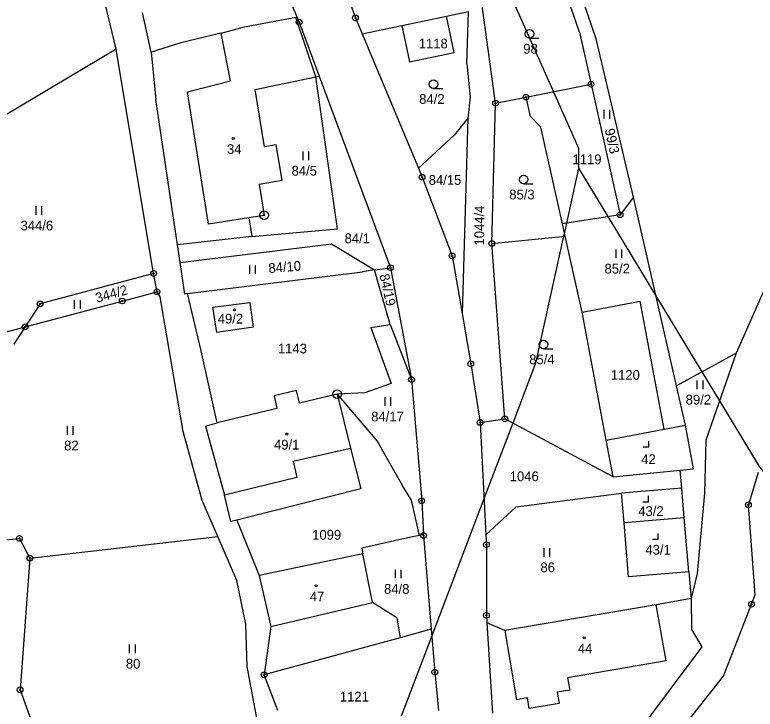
# Model space of a CAD drawing. Extents: x -547623 to -538651, y -1096714 to -1086522.
# Drawn here: x -540009.9 to -539880.7, y -1092456.3 to -1092335.2 of the extents above; entities that cross this region are included whole.
import ezdxf

# ---------------------------------------------------------------- set-up
doc = ezdxf.new("R2010")
doc.units = 0
for name, color, linetype in [('Vrstva 1', 7, 'Continuous'), ('Vrstva 25', 7, 'Continuous'), ('Vrstva 33', 7, 'Continuous'), ('Vrstva 52', 7, 'Continuous'), ('Vrstva 83', 7, 'Continuous'), ('Vrstva 86', 7, 'Continuous'), ('Vrstva 90', 7, 'Continuous'), ('Vrstva 92', 7, 'Continuous')]:
    doc.layers.add(name, color=color, linetype=linetype)

msp = doc.modelspace()

# ---------------------------------------------------------------- linework, layer by layer
at = {"layer": 'Vrstva 1'}
for points in [[(-539977.95, -1092295.38), (-539960.25, -1092336.55)], [(-539992.19, -1092341.22), (-540001.08, -1092304.11)], [(-539955.44, -1092322.17), (-539950.44, -1092335.79)], [(-539908.42, -1092339.44), (-539912.76, -1092326.81)], [(-539911.37, -1092338.25), (-539914.15, -1092330.14)], [(-539925.98, -1092350.68), (-539928.54, -1092331.89)], [(-539986.06, -1092341.75), (-539987.57, -1092334.82)], [(-539934.56, -1092335.46), (-539930.74, -1092334.66)], [(-539931.01, -1092343.81), (-539930.74, -1092334.66)], [(-539960.86, -1092335.73), (-539970.41, -1092337.53)], [(-539957.32, -1092346.08), (-539960.86, -1092335.73)], [(-539950.44, -1092335.79), (-539949.27, -1092338.58)], [(-539942.33, -1092337.11), (-539934.56, -1092335.46)], [(-539933.2, -1092341.8), (-539934.56, -1092335.46)], [(-539960.25, -1092336.55), (-539956.75, -1092345.96)], [(-539949.27, -1092338.58), (-539942.33, -1092337.11)], [(-539942.33, -1092337.11), (-539941, -1092343.47)], [(-539973.85, -1092338.45), (-539980.9, -1092340.16)], [(-539973.85, -1092338.45), (-539970.41, -1092337.53)], [(-539949.27, -1092338.58), (-539939.46, -1092361.99)], [(-539911.37, -1092338.25), (-539909.34, -1092347.36)], [(-539901.94, -1092367.06), (-539908.42, -1092339.44)], [(-539992.19, -1092341.22), (-540028.66, -1092362.94)], [(-539985.64, -1092380.36), (-539992.19, -1092341.22)], [(-539980.9, -1092340.16), (-539986.06, -1092341.75)], [(-539986.06, -1092341.75), (-539985.25, -1092350.01)], [(-539941, -1092343.47), (-539933.2, -1092341.8)], [(-539931.01, -1092343.81), (-539930.4, -1092349.54)], [(-539967.9, -1092348.29), (-539957.32, -1092346.08)], [(-539957.32, -1092346.08), (-539956.75, -1092345.96)], [(-539953.54, -1092372.56), (-539957.32, -1092346.08)], [(-539956.75, -1092345.96), (-539944.33, -1092379.35)], [(-539920.68, -1092349.62), (-539909.34, -1092347.36)], [(-539909.34, -1092347.36), (-539904.27, -1092370.12)], [(-539966.32, -1092358.25), (-539967.9, -1092348.29)], [(-539981.48, -1092375.39), (-539985.25, -1092350.01)], [(-539930.4, -1092349.54), (-539930.83, -1092353.26)], [(-539925.98, -1092350.68), (-539920.68, -1092349.62)], [(-539919.89, -1092353), (-539920.68, -1092349.62)], [(-539926.65, -1092375.14), (-539925.98, -1092350.68)], [(-539930.83, -1092353.26), (-539933.14, -1092356.18)], [(-539930.83, -1092353.26), (-539931.84, -1092387.35)], [(-539918.09, -1092354.86), (-539919.89, -1092353)], [(-539914.32, -1092371.7), (-539918.09, -1092354.86)], [(-539933.14, -1092356.18), (-539939.46, -1092361.99)], [(-539964.25, -1092357.9), (-539966.32, -1092358.25)], [(-539963.2, -1092364.11), (-539964.25, -1092357.9)], [(-539939.46, -1092361.99), (-539938.8, -1092363.56)], [(-539967.24, -1092364.8), (-539963.2, -1092364.11)], [(-539938.8, -1092363.56), (-539933.58, -1092377.3)], [(-539967.24, -1092364.8), (-539966.36, -1092370.25)], [(-539901.94, -1092367.06), (-539904.27, -1092370.12)], [(-539894.43, -1092399.96), (-539901.94, -1092367.06)], [(-539966.36, -1092370.25), (-539969.03, -1092370.66)], [(-539969.03, -1092370.66), (-539968.52, -1092373.92)], [(-539904.27, -1092370.12), (-539914.32, -1092371.7)], [(-539913.84, -1092373.84), (-539914.32, -1092371.7)], [(-539968.52, -1092373.92), (-539953.54, -1092372.56)], [(-539968.52, -1092373.92), (-539981.48, -1092375.39)], [(-539926.65, -1092375.14), (-539913.84, -1092373.84)], [(-539910.88, -1092387.1), (-539913.84, -1092373.84)], [(-539981.03, -1092378.45), (-539981.48, -1092375.39)], [(-539981.03, -1092378.45), (-539954.62, -1092375.18)], [(-539954.62, -1092375.18), (-539947.1, -1092379.74)], [(-539924.37, -1092405.72), (-539926.65, -1092375.14)], [(-539933.58, -1092377.3), (-539931.84, -1092387.35)], [(-539980.21, -1092383.96), (-539981.03, -1092378.45)], [(-539876.94, -1092378.2), (-539884, -1092394.24)], [(-539979.73, -1092383.85), (-539949.18, -1092380.05)], [(-539947.1, -1092379.74), (-539949.18, -1092380.05)], [(-539947.1, -1092379.74), (-539944.33, -1092379.35)], [(-539944.35, -1092389.26), (-539947.1, -1092379.74)], [(-539944.33, -1092379.35), (-539940.65, -1092398.83)], [(-539985.64, -1092380.36), (-540005.45, -1092385.66)], [(-539985.05, -1092383.54), (-539985.64, -1092380.36)], [(-539991.12, -1092385.16), (-539985.05, -1092383.54)], [(-539984.5, -1092384.43), (-539985.05, -1092383.54)], [(-539979.73, -1092383.85), (-539980.21, -1092383.96)], [(-539977.37, -1092393.85), (-539979.73, -1092383.85)], [(-540008.05, -1092389.66), (-539991.12, -1092385.16)], [(-539980.48, -1092407.91), (-539984.5, -1092384.43)], [(-539910.88, -1092387.1), (-539900.75, -1092385.21)], [(-539896.58, -1092407.52), (-539900.75, -1092385.21)], [(-540005.45, -1092385.66), (-540008.05, -1092389.66)], [(-539968.85, -1092385.45), (-539968.27, -1092389.73), (-539974.59, -1092390.67), (-539975.29, -1092386.26), (-539968.85, -1092385.45)], [(-539931.84, -1092387.35), (-539930.32, -1092396.13)], [(-539906.7, -1092409.41), (-539910.88, -1092387.1)], [(-540020.25, -1092392.9), (-540008.05, -1092389.66)], [(-540008.05, -1092389.66), (-540010.02, -1092392.69)], [(-539947.72, -1092389.77), (-539944.35, -1092389.26)], [(-539947.72, -1092389.77), (-539944.2, -1092399.53)], [(-539944.35, -1092389.26), (-539940.65, -1092398.83)], [(-539974.57, -1092406.38), (-539977.37, -1092393.85)], [(-539884, -1092394.24), (-539894.43, -1092399.96)], [(-539884, -1092394.24), (-539889.3, -1092409.45)], [(-539930.32, -1092396.13), (-539928.69, -1092406.33)], [(-539940.65, -1092398.83), (-539938.88, -1092419.99)], [(-539944.2, -1092399.53), (-539948.81, -1092401.19)], [(-539892.87, -1092406.82), (-539894.43, -1092399.96)], [(-539960.7, -1092400.77), (-539964.62, -1092401.71)], [(-539964.62, -1092401.71), (-539964.13, -1092403.9)], [(-539960.22, -1092402.97), (-539960.7, -1092400.77)], [(-539953.64, -1092401.41), (-539960.22, -1092402.97)], [(-539948.81, -1092401.19), (-539953.64, -1092401.41)], [(-539953.64, -1092401.41), (-539946.64, -1092409.61)], [(-539953.64, -1092401.41), (-539951.28, -1092410.81)], [(-539964.13, -1092403.9), (-539974.57, -1092406.38)], [(-539928.69, -1092406.33), (-539924.37, -1092405.72)], [(-539905.5, -1092415.85), (-539924.37, -1092405.72)], [(-539976.59, -1092406.97), (-539974.57, -1092406.38)], [(-539976.59, -1092406.97), (-539973.25, -1092419.01)], [(-539928.69, -1092406.33), (-539927.68, -1092425.96)], [(-539896.58, -1092407.52), (-539892.87, -1092406.82)], [(-539891.44, -1092414.44), (-539892.87, -1092406.82)], [(-539977.16, -1092419.97), (-539980.48, -1092407.91)], [(-539906.7, -1092409.41), (-539896.58, -1092407.52)], [(-539946.64, -1092409.61), (-539942.3, -1092417.26)], [(-539905.5, -1092415.85), (-539906.7, -1092409.41)], [(-539889.3, -1092409.45), (-539889.56, -1092418.68)], [(-539951.28, -1092410.81), (-539949.49, -1092417.89)], [(-539905.5, -1092415.85), (-539893.76, -1092414.67)], [(-539893.76, -1092414.67), (-539891.44, -1092414.44)], [(-539893.5, -1092417.78), (-539893.76, -1092414.67)], [(-539880.19, -1092415.07), (-539881.89, -1092420.7)], [(-539940.64, -1092419.88), (-539942.3, -1092417.26)], [(-539949.49, -1092417.89), (-539971.1, -1092423.36)], [(-539922.38, -1092421.03), (-539904.01, -1092418.66)], [(-539893.5, -1092417.78), (-539904.01, -1092418.66)], [(-539903.58, -1092423.84), (-539904.01, -1092418.66)], [(-539893.07, -1092422.96), (-539893.5, -1092417.78)], [(-539889.56, -1092418.68), (-539890.83, -1092432.68)], [(-539974.43, -1092426.25), (-539977.16, -1092419.97)], [(-539972.18, -1092423.63), (-539973.25, -1092419.01)], [(-539939.28, -1092426.03), (-539940.64, -1092419.88)], [(-539938.88, -1092419.99), (-539938.57, -1092425.87)], [(-539922.38, -1092421.03), (-539927.68, -1092425.96)], [(-539880.71, -1092436.43), (-539881.89, -1092420.7)], [(-539971.1, -1092423.36), (-539972.18, -1092423.63)], [(-539971.1, -1092423.36), (-539967.2, -1092433.05)], [(-539893.07, -1092422.96), (-539903.58, -1092423.84)], [(-539902.79, -1092433.26), (-539903.58, -1092423.84)], [(-539892.28, -1092432.38), (-539893.07, -1092422.96)], [(-540015.66, -1092427.21), (-540009.05, -1092426.56)], [(-540009.05, -1092426.56), (-540007.24, -1092430.01)], [(-540007.24, -1092430.01), (-539974.43, -1092426.25)], [(-539971.11, -1092433.89), (-539974.43, -1092426.25)], [(-539940.78, -1092426.36), (-539949.33, -1092428.26)], [(-539939.28, -1092426.03), (-539940.78, -1092426.36)], [(-539938.57, -1092425.87), (-539939.28, -1092426.03)], [(-539938.57, -1092425.87), (-539938.56, -1092426.05)], [(-539938.56, -1092426.05), (-539937.21, -1092442.4)], [(-539927.68, -1092425.96), (-539927.59, -1092427.65)], [(-539927.59, -1092427.65), (-539927.59, -1092439.98)], [(-539949.33, -1092428.26), (-539949.14, -1092429.24)], [(-540007.24, -1092430.01), (-540008.93, -1092452.97)], [(-539949.14, -1092429.24), (-539967.2, -1092433.05)], [(-539947.44, -1092437.75), (-539949.14, -1092429.24)], [(-539892.28, -1092432.38), (-539902.79, -1092433.26)], [(-539892.28, -1092432.38), (-539891.89, -1092437.05)], [(-539890.83, -1092432.68), (-539891.89, -1092437.05)], [(-539969.54, -1092441.49), (-539971.11, -1092433.89)], [(-539967.2, -1092433.05), (-539965.19, -1092441.91)], [(-539881.33, -1092438.04), (-539880.71, -1092436.43)], [(-539943.24, -1092440.39), (-539947.44, -1092437.75)], [(-539898, -1092438.12), (-539924.38, -1092442.64)], [(-539891.89, -1092437.05), (-539898, -1092438.12)], [(-539896.22, -1092447.94), (-539898, -1092438.12)], [(-539891.89, -1092437.05), (-539891.83, -1092442.47)], [(-539886.21, -1092450.61), (-539881.33, -1092438.04)], [(-539943.24, -1092440.39), (-539942.64, -1092443.88)], [(-539927.59, -1092439.98), (-539927.51, -1092441.29)], [(-539969.34, -1092448.92), (-539969.54, -1092441.49)], [(-539965.19, -1092441.91), (-539966.38, -1092450.37)], [(-539924.38, -1092442.64), (-539927.51, -1092441.29)], [(-539927.51, -1092441.29), (-539926.51, -1092457.05)], [(-539937.21, -1092442.4), (-539942.64, -1092443.88)], [(-539937.21, -1092442.4), (-539936.59, -1092449.87)], [(-539924.38, -1092442.64), (-539922.35, -1092454.69)], [(-539891.83, -1092442.47), (-539889.99, -1092445.46)], [(-539942.64, -1092443.88), (-539966.38, -1092450.37)], [(-539889.99, -1092445.46), (-539901.05, -1092460.25)], [(-539896.22, -1092447.94), (-539913.42, -1092450.89)], [(-539967.38, -1092459.11), (-539969.34, -1092448.92)], [(-539963.99, -1092456.56), (-539966.38, -1092450.37)], [(-539936.59, -1092449.87), (-539935.93, -1092456.59)], [(-539913.42, -1092450.89), (-539913.06, -1092453.01)], [(-539905.87, -1092475.4), (-539886.21, -1092450.61)], [(-540008.93, -1092452.97), (-540002.49, -1092470.96)], [(-539913.06, -1092453.01), (-539915.22, -1092453.38)], [(-539915.22, -1092453.38), (-539914.89, -1092455.35)], [(-539920.43, -1092454.36), (-539922.35, -1092454.69)], [(-539920.11, -1092456.24), (-539920.43, -1092454.36)], [(-539914.89, -1092455.35), (-539920.11, -1092456.24)]]:
    msp.add_lwpolyline(points, dxfattribs=at)
at = {"layer": 'Vrstva 25'}
for p, q in [((-539920.05, -1092339.32), (-539918.45, -1092339.32)), ((-539936.8, -1092348.08), (-539935.2, -1092348.08)), ((-539907.05, -1092353.33), (-539907.05, -1092351.83)), ((-539906.05, -1092353.33), (-539906.05, -1092351.83)), ((-539959.57, -1092360.59), (-539959.57, -1092359.09)), ((-539958.57, -1092360.59), (-539958.57, -1092359.09)), ((-539921.09, -1092364.74), (-539919.49, -1092364.74)), ((-540006.13, -1092370.15), (-540006.13, -1092368.65)), ((-540005.13, -1092370.15), (-540005.13, -1092368.65)), ((-539904.97, -1092377.66), (-539904.97, -1092376.16)), ((-539903.97, -1092377.66), (-539903.97, -1092376.16)), ((-539968.88, -1092380.44), (-539968.88, -1092378.94)), ((-539967.88, -1092380.44), (-539967.88, -1092378.94)), ((-539999.42, -1092386.5), (-539999.42, -1092385)), ((-539998.42, -1092386.5), (-539998.42, -1092385)), ((-539917.61, -1092393.49), (-539916.01, -1092393.49)), ((-539890.8, -1092400.51), (-539890.8, -1092399.01)), ((-539889.8, -1092400.51), (-539889.8, -1092399.01)), ((-539945.27, -1092403.45), (-539945.27, -1092401.95)), ((-539944.27, -1092403.45), (-539944.27, -1092401.95)), ((-540000.65, -1092408.51), (-540000.65, -1092407.01)), ((-539999.65, -1092408.51), (-539999.65, -1092407.01)), ((-539917.52, -1092429.76), (-539917.52, -1092428.26)), ((-539916.52, -1092429.76), (-539916.52, -1092428.26)), ((-539943.43, -1092433.52), (-539943.43, -1092432.02)), ((-539942.43, -1092433.52), (-539942.43, -1092432.02)), ((-539989.82, -1092446.56), (-539989.82, -1092445.06)), ((-539988.82, -1092446.56), (-539988.82, -1092445.06))]:
    msp.add_line(p, q, dxfattribs=at)
for points in [[(-539900.26, -1092410.59), (-539899.26, -1092410.59), (-539899.26, -1092409.59)], [(-539900.31, -1092420.16), (-539899.31, -1092420.16), (-539899.31, -1092419.16)], [(-539898.61, -1092426.69), (-539897.61, -1092426.69), (-539897.61, -1092425.69)]]:
    msp.add_lwpolyline(points, dxfattribs=at)
for centre, radius in [((-539920.05, -1092338.57), 0.75), ((-539936.8, -1092347.33), 0.75), ((-539971.74, -1092356.82), 0.175), ((-539921.09, -1092363.99), 0.75), ((-539971.55, -1092386.7), 0.175), ((-539917.61, -1092392.74), 0.75), ((-539962.4, -1092408.36), 0.175), ((-539957.29, -1092434.84), 0.175), ((-539910.53, -1092443.9), 0.175)]:
    msp.add_circle(centre, radius, dxfattribs=at)
at = {"layer": 'Vrstva 33'}
for points in [[(-539972.23, -1092346.74), (-539973.85, -1092338.45)], [(-539979.71, -1092348.67), (-539972.23, -1092346.74)], [(-539976.04, -1092371.75), (-539979.71, -1092348.67)], [(-539969.03, -1092370.66), (-539976.04, -1092371.75)], [(-539961.32, -1092413.11), (-539951.28, -1092410.81)], [(-539961.32, -1092413.11), (-539960.67, -1092415.96)], [(-539960.67, -1092415.96), (-539973.25, -1092419.01)], [(-539965.19, -1092441.91), (-539947.44, -1092437.75)]]:
    msp.add_lwpolyline(points, dxfattribs=at)
at = {"layer": 'Vrstva 52'}
for points in [[(-539957.24, -1092227.09), (-539956, -1092232.5), (-539947.6, -1092269.77), (-539944.5, -1092283.5), (-539935.43, -1092304.37), (-539931.63, -1092313.11), (-539929.5, -1092318), (-539928.16, -1092321.01), (-539926.84, -1092323.99), (-539923.59, -1092331.29), (-539915.87, -1092348.66), (-539911.5, -1092358.5), (-539911.5, -1092362)], [(-539911.5, -1092362), (-539913.62, -1092371.59), (-539913.98, -1092373.23), (-539914.12, -1092373.87), (-539919, -1092396), (-539922.99, -1092406.46), (-539928.01, -1092419.64), (-539937.11, -1092443.55), (-539942.46, -1092457.59)], [(-539911.5, -1092362), (-539906.38, -1092370.45), (-539898.01, -1092384.26), (-539889.98, -1092397.52), (-539886.91, -1092402.59), (-539880, -1092414), (-539879.9, -1092414.13), (-539844.26, -1092461.23), (-539824.16, -1092487.78), (-539808.2, -1092508.88), (-539754, -1092580.5), (-539709.23, -1092619.45), (-539642.5, -1092677.5), (-539608.53, -1092701.71), (-539605.85, -1092703.62), (-539548.9, -1092744.22), (-539548.5, -1092744.5), (-539431, -1092815)]]:
    msp.add_lwpolyline(points, dxfattribs=at)
at = {"layer": 'Vrstva 83'}
for centre, radius in [((-539960.25, -1092336.55), 0.5), ((-539950.44, -1092335.79), 0.5), ((-539950.44, -1092335.79), 0.1), ((-539960.25, -1092336.55), 0.1), ((-539909.34, -1092347.36), 0.5), ((-539909.34, -1092347.36), 0.1), ((-539925.98, -1092350.68), 0.5), ((-539920.68, -1092349.62), 0.5), ((-539920.68, -1092349.62), 0.1), ((-539925.98, -1092350.68), 0.1), ((-539938.8, -1092363.56), 0.5), ((-539938.8, -1092363.56), 0.1), ((-539966.36, -1092370.19), 0.75), ((-539904.27, -1092370.12), 0.5), ((-539966.36, -1092370.19), 0.1), ((-539904.27, -1092370.12), 0.1), ((-539926.65, -1092375.14), 0.5), ((-539926.65, -1092375.14), 0.1), ((-539933.58, -1092377.3), 0.5), ((-539933.58, -1092377.3), 0.1), ((-539985.64, -1092380.36), 0.5), ((-539944.33, -1092379.35), 0.5), ((-539944.33, -1092379.35), 0.1), ((-539985.64, -1092380.36), 0.1), ((-539985.05, -1092383.54), 0.5), ((-539985.05, -1092383.54), 0.1), ((-540005.45, -1092385.66), 0.5), ((-539991.12, -1092385.16), 0.5), ((-539991.12, -1092385.16), 0.1), ((-540005.45, -1092385.66), 0.1), ((-540008.05, -1092389.66), 0.5), ((-540008.05, -1092389.66), 0.1), ((-539930.32, -1092396.13), 0.5), ((-539930.32, -1092396.13), 0.1), ((-539940.65, -1092398.83), 0.5), ((-539940.65, -1092398.83), 0.1), ((-539953.6, -1092401.42), 0.75), ((-539953.6, -1092401.42), 0.1), ((-539928.69, -1092406.33), 0.5), ((-539924.37, -1092405.72), 0.5), ((-539924.37, -1092405.72), 0.1), ((-539928.69, -1092406.33), 0.1), ((-539938.88, -1092419.99), 0.5), ((-539938.88, -1092419.99), 0.1), ((-539881.89, -1092420.7), 0.5), ((-539881.89, -1092420.7), 0.1), ((-540009.05, -1092426.56), 0.5), ((-540009.05, -1092426.56), 0.1), ((-539938.56, -1092426.05), 0.5), ((-539938.56, -1092426.05), 0.1), ((-539927.59, -1092427.65), 0.5), ((-539927.59, -1092427.65), 0.1), ((-540007.24, -1092430.01), 0.5), ((-540007.24, -1092430.01), 0.1), ((-539881.33, -1092438.04), 0.5), ((-539881.33, -1092438.04), 0.1), ((-539927.59, -1092439.98), 0.5), ((-539927.59, -1092439.98), 0.1), ((-539936.59, -1092449.87), 0.5), ((-539936.59, -1092449.87), 0.1), ((-539966.38, -1092450.37), 0.5), ((-539966.38, -1092450.37), 0.1), ((-540008.93, -1092452.97), 0.5), ((-540008.93, -1092452.97), 0.1)]:
    msp.add_circle(centre, radius, dxfattribs=at)
at = {"layer": 'Vrstva 90'}
for points in [[(-539960.86, -1092335.73), (-539970.41, -1092337.53)], [(-539957.32, -1092346.08), (-539960.86, -1092335.73)], [(-539973.85, -1092338.45), (-539970.41, -1092337.53)], [(-539972.23, -1092346.74), (-539973.85, -1092338.45)], [(-539967.9, -1092348.29), (-539957.32, -1092346.08)], [(-539979.71, -1092348.67), (-539972.23, -1092346.74)], [(-539976.04, -1092371.75), (-539979.71, -1092348.67)], [(-539966.32, -1092358.25), (-539967.9, -1092348.29)], [(-539964.25, -1092357.9), (-539966.32, -1092358.25)], [(-539963.2, -1092364.11), (-539964.25, -1092357.9)], [(-539967.24, -1092364.8), (-539963.2, -1092364.11)], [(-539967.24, -1092364.8), (-539966.36, -1092370.25)], [(-539969.03, -1092370.66), (-539976.04, -1092371.75)], [(-539966.36, -1092370.25), (-539969.03, -1092370.66)], [(-539968.85, -1092385.45), (-539968.27, -1092389.73), (-539974.59, -1092390.67), (-539975.29, -1092386.26), (-539968.85, -1092385.45)], [(-539960.7, -1092400.77), (-539964.62, -1092401.71)], [(-539964.62, -1092401.71), (-539964.13, -1092403.9)], [(-539960.22, -1092402.97), (-539960.7, -1092400.77)], [(-539953.64, -1092401.41), (-539960.22, -1092402.97)], [(-539953.64, -1092401.41), (-539951.28, -1092410.81)], [(-539964.13, -1092403.9), (-539974.57, -1092406.38)], [(-539976.59, -1092406.97), (-539974.57, -1092406.38)], [(-539976.59, -1092406.97), (-539973.25, -1092419.01)], [(-539961.32, -1092413.11), (-539951.28, -1092410.81)], [(-539961.32, -1092413.11), (-539960.67, -1092415.96)], [(-539960.67, -1092415.96), (-539973.25, -1092419.01)], [(-539949.14, -1092429.24), (-539967.2, -1092433.05)], [(-539947.44, -1092437.75), (-539949.14, -1092429.24)], [(-539967.2, -1092433.05), (-539965.19, -1092441.91)], [(-539965.19, -1092441.91), (-539947.44, -1092437.75)], [(-539898, -1092438.12), (-539924.38, -1092442.64)], [(-539896.22, -1092447.94), (-539898, -1092438.12)], [(-539924.38, -1092442.64), (-539922.35, -1092454.69)], [(-539896.22, -1092447.94), (-539913.42, -1092450.89)], [(-539913.42, -1092450.89), (-539913.06, -1092453.01)], [(-539913.06, -1092453.01), (-539915.22, -1092453.38)], [(-539915.22, -1092453.38), (-539914.89, -1092455.35)], [(-539920.43, -1092454.36), (-539922.35, -1092454.69)], [(-539920.11, -1092456.24), (-539920.43, -1092454.36)], [(-539914.89, -1092455.35), (-539920.11, -1092456.24)]]:
    msp.add_lwpolyline(points, dxfattribs=at)

# ---------------------------------------------------------------- texts
at = {"layer": 'Vrstva 86'}
for s, p in [('1118', (-539939.39, -1092341.1)), ('98', (-539921.15, -1092342.02)), ('84/2', (-539939.31, -1092350.78)), ('1119', (-539912.57, -1092361.3)), ('84/5', (-539961.58, -1092363.29)), ('84/15', (-539937.65, -1092364.9)), ('85/3', (-539923.6, -1092367.44)), ('344/6', (-540008.85, -1092372.85)), ('84/1', (-539952.33, -1092375.08)), ('85/2', (-539906.98, -1092380.36)), ('1143', (-539963.96, -1092394.3)), ('85/4', (-539920.12, -1092396.19)), ('1120', (-539905.88, -1092398.9)), ('89/2', (-539892.82, -1092403.21)), ('84/17', (-539947.68, -1092406.15)), ('82', (-540001.25, -1092411.21)), ('1046', (-539923.52, -1092416.58)), ('1099', (-539957.98, -1092426.78)), ('86', (-539918.16, -1092432.46)), ('84/8', (-539945.44, -1092436.22)), ('80', (-539990.48, -1092449.26)), ('1121', (-539953.15, -1092455.01))]:
    msp.add_text(s, height=1.7, dxfattribs=at).set_placement(p)
for s, rotation, p in [('99/3', 282.3397, (-539906.95, -1092355.27)), ('1044/4', 89.6162, (-539927.99, -1092375.48)), ('84/10', 4.6487, (-539965.54, -1092380.3)), ('84/19', 282.9305, (-539946.27, -1092380.64)), ('344/2', 15.6192, (-539995.51, -1092385.49))]:
    msp.add_text(s, height=1.7, rotation=rotation, dxfattribs=at).set_placement(p)
at = {"layer": 'Vrstva 92'}
for s, p in [('34', (-539972.84, -1092359.52)), ('49/2', (-539974.45, -1092389.09)), ('49/1', (-539964.64, -1092411.06)), ('42', (-539900.58, -1092413.59)), ('43/2', (-539901.09, -1092422.65)), ('43/1', (-539899.85, -1092429.39)), ('47', (-539958.39, -1092437.54)), ('44', (-539911.63, -1092446.6))]:
    msp.add_text(s, height=1.7, dxfattribs=at).set_placement(p)

doc.saveas('drawing.dxf')
